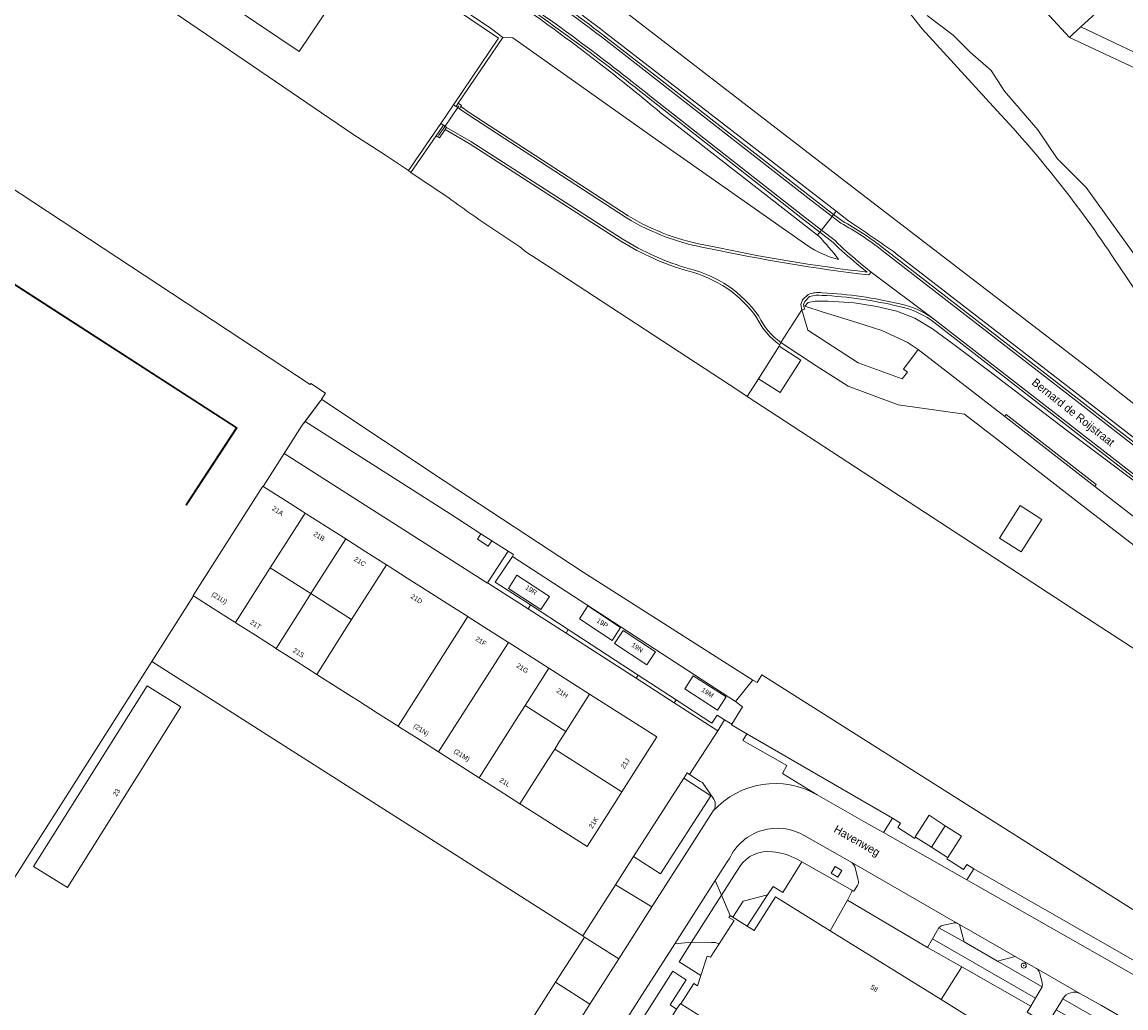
# Model space of a CAD drawing. Header units: metres. Extents: x 151448 to 154749, y 463108 to 465296.
# Tile 343 of 449: x 153542 to 153714, y 464487 to 464640. Entities that reach past the tile are written whole.
import ezdxf
from ezdxf.enums import TextEntityAlignment as Align

# ---------------------------------------------------------------- set-up
doc = ezdxf.new("R2010")
doc.units = ezdxf.units.M
doc.layers.get('0').update_dxf_attribs({"lineweight": 9})
for name, color, linetype, lineweight in [('B-PV-GK-KADEMUUR-G', 253, 'Continuous', 9), ('B-PV-GR-BEPLANTING_CULTUUR_BODEMBEDEKKER-GV', 253, 'Continuous', 9), ('B-PV-GR-BEPLANTING_CULTUUR_BOSPLANTSOEN-GV', 253, 'Continuous', 9), ('B-PV-GR-BOOM-S', 253, 'Continuous', 9), ('B-PV-GR-GROENVOORZIENING-GV', 253, 'Continuous', 9), ('B-PV-GW-TALUD_KRUIN-G', 253, 'Continuous', 9), ('B-PV-IE-TERREINAFSCHEIDING_KUNSTMATIG_HEKWERK-G', 253, 'Continuous', 9), ('B-PV-IE-TERREINAFSCHEIDING_KUNSTMATIG_MUUR-G', 253, 'Continuous', 9), ('B-PV-OG-BEBOUWING-GV', 1, 'Continuous', 9), ('B-PV-OG-BEBOUWING-T18', 2, 'Continuous', 9), ('B-PV-OG-TERREIN_BEGROEID-GV', 253, 'Continuous', 9), ('B-PV-OG-TERREIN_ERF-GV', 253, 'Continuous', 9), ('B-PV-OG-TERREIN_OEVER-GV', 253, 'Continuous', 9), ('B-PV-OG-TOPOGRAFIE-T18', 2, 'Continuous', 9), ('B-PV-OG-WATER-GV', 253, 'Continuous', 9), ('B-PV-VH-GESLOTENVERHARDING_ASFALT-GV', 253, 'Continuous', 9), ('B-PV-VH-GESLOTENVERHARDING_BETON-GV', 253, 'Continuous', 9), ('B-PV-VH-HALFVERHARDING_GRASBETONSTEEN-GV', 253, 'Continuous', 9), ('B-PV-VH-OPENVERHARDING_BETONSTRAATSTEEN-GV', 253, 'Continuous', 9), ('B-PV-VH-OPENVERHARDING_STRAATBAKSTEEN-GV', 253, 'Continuous', 9), ('B-PV-VH-OPENVERHARDING_TEGEL-GV', 253, 'Continuous', 9)]:
    doc.layers.add(name, color=color, linetype=linetype, lineweight=lineweight)
doc.styles.add('Drong', font='txt', dxfattribs={"height": 1.8})
doc.styles.add('NLCS-ISO', font='txt')

# ---------------------------------------------------------------- blocks, each defined once
blk = doc.blocks.new('SGR-BOOM_GBKN-SO')
at = {"linetype": 'ByBlock', "lineweight": 18}
h = blk.add_hatch(color=0, dxfattribs=at)
h.dxf.hatch_style = 1
edge = h.paths.add_edge_path()
edge.add_arc((0, 0), 0.25, 0, 360)
at = {"color": 0, "linetype": 'ByBlock', "lineweight": 18}
for radius in [2, 0.25]:
    blk.add_circle((0, 0), radius, dxfattribs=at)
at = {"color": 0, "linetype": 'ByBlock', "lineweight": 18, "style": 'NLCS-ISO'}
blk.add_attdef('SOORT', (2.5, 0), '', height=1.5, dxfattribs=at)

msp = doc.modelspace()

# ---------------------------------------------------------------- linework, layer by layer
at = {"layer": 'B-PV-GK-KADEMUUR-G', "flags": 128}
for points in [[(153519.96, 464672.794), (153593.238, 464622.83), (153598.294, 464619.579), (153601.866, 464617.189)], [(153601.866, 464617.189), (153602.26, 464616.903)], [(153602.26, 464616.903), (153608.235, 464612.86)], [(153615.632, 464607.672), (153619.193, 464605.299)], [(153619.193, 464605.299), (153620.144, 464604.551)], [(153620.144, 464604.551), (153624.262, 464601.896), (153653.123, 464582.982), (153654.592, 464582.024)], [(153654.592, 464582.024), (153708.614, 464546.773), (153748.902, 464520.615), (153770.647, 464506.432)], [(153907.898, 464359.44), (153859.249, 464404.614), (153807.605, 464445.344), (153794.863, 464455.059), (153790.237, 464458.129), (153765.509, 464472.533), (153755.037, 464478.546), (153755.1, 464478.736), (153718.744, 464499.511), (153656.903, 464538.643), (153656.146, 464537.465), (153655.493, 464537.844), (153655.485, 464537.85)]]:
    msp.add_lwpolyline(points, dxfattribs=at)
at = {"layer": 'B-PV-GK-KADEMUUR-G'}
msp.add_lwpolyline([(153608.235, 464612.86, 0.008351), (153615.632, 464607.672)], format="xyb", dxfattribs=at)
at = {"layer": 'B-PV-GR-BEPLANTING_CULTUUR_BODEMBEDEKKER-GV', "flags": 128}
for points in [[(153654.537, 464529.473), (153653.93, 464528.423), (153660.779, 464524.538), (153660.094, 464523.298), (153665.489, 464519.996), (153673.5, 464515.442), (153675.831, 464514.113), (153677.22, 464516.339)], [(153688.772, 464506.74), (153690.225, 464505.919), (153713.237, 464492.829), (153719.338, 464489.351), (153720.32, 464491.03), (153689.851, 464508.473)], [(153641.786, 464483.661), (153643.586, 464486.601), (153642.608, 464487.262), (153645.098, 464491.171), (153644.096, 464491.827), (153643.009, 464492.539), (153638.65, 464485.682)]]:
    msp.add_lwpolyline(points, close=True, dxfattribs=at)
for points in [[(153684.444, 464499.278), (153688.392, 464497.073), (153687.655, 464499.771), (153687.343, 464499.967)], [(153686.644, 464500.028), (153684.958, 464499.625)], [(153649.049, 464497.013), (153645.909, 464497.042), (153644.013, 464493.999), (153647.367, 464491.835), (153648.374, 464494.887), (153648.901, 464494.706), (153650.238, 464496.801)], [(153699.624, 464492.938), (153696.316, 464494.831), (153693.565, 464494.102), (153700.49, 464490.094)], [(153700.494, 464490.759), (153700.088, 464492.338)], [(153712.686, 464485.479), (153709.746, 464487.159), (153706.499, 464488.993)], [(153703.724, 464488.234), (153713.501, 464482.628)]]:
    msp.add_lwpolyline(points, dxfattribs=at)
at = {"layer": 'B-PV-GR-BEPLANTING_CULTUUR_BODEMBEDEKKER-GV'}
for points in [[(153684.958, 464499.625, 0.2008087), (153684.444, 464499.278)], [(153687.343, 464499.967, 0.2046426), (153686.644, 464500.028)], [(153650.238, 464496.801, 0.1024979), (153649.049, 464497.013)], [(153700.088, 464492.338, 0.1840863), (153699.624, 464492.938)], [(153700.49, 464490.094, 0.1413574), (153700.494, 464490.759)], [(153706.499, 464488.993, 0.4031459), (153703.724, 464488.234)]]:
    msp.add_lwpolyline(points, format="xyb", dxfattribs=at)
at = {"layer": 'B-PV-GR-BEPLANTING_CULTUUR_BOSPLANTSOEN-GV', "flags": 128}
for points in [[(153693.44, 464626.559), (153681.809, 464639.254), (153677.749, 464644.498), (153666.852, 464653.123), (153652.546, 464663.371)], [(153635.833, 464641.748), (153671.075, 464614.525), (153707.913, 464586.245), (153756.837, 464547.687), (153766.68, 464539.287), (153773.169, 464533.961), (153775.472, 464538.032), (153785.823, 464533.121), (153824.01, 464558.369), (153824.231, 464558.035), (153825.89, 464559.121), (153823.108, 464559.769), (153817.522, 464560.612), (153808.817, 464555.036)], [(153721.347, 464589.111), (153712.422, 464602.364)]]:
    msp.add_lwpolyline(points, dxfattribs=at)
at = {"layer": 'B-PV-GR-BEPLANTING_CULTUUR_BOSPLANTSOEN-GV'}
msp.add_lwpolyline([(153712.422, 464602.364, 0.0434441), (153693.44, 464626.559)], format="xyb", dxfattribs=at)
at = {"layer": 'B-PV-GR-GROENVOORZIENING-GV', "flags": 128}
for points in [[(153620.489, 464548.961), (153620.87, 464549.553), (153615.376, 464553.091), (153618.046, 464557.086), (153618.237, 464557.418), (153617.377, 464557.911), (153614.202, 464553.003)], [(153637.652, 464538.628), (153626.755, 464545.711), (153626.401, 464545.16), (153637.333, 464538.132)], [(153643.547, 464534.787), (153643.251, 464534.327), (153650.051, 464529.955), (153651.077, 464531.674), (153649.913, 464532.413), (153649.088, 464531.155)], [(153668.727, 464507.151), (153669.352, 464508.202), (153668.302, 464508.826), (153667.677, 464507.777)]]:
    msp.add_lwpolyline(points, close=True, dxfattribs=at)
at = {"layer": 'B-PV-GW-TALUD_KRUIN-G'}
for points in [[(153606.132, 464657.254, -0.0222376), (153632.545, 464638.615)], [(153641.113, 464626.192, 0.0215156), (153619.48, 464642.818)], [(153670.361, 464609.378, -0.0036752), (153677.811, 464604.236)], [(153668.786, 464603.354, 0.037627), (153665.728, 464606.967)]]:
    msp.add_lwpolyline(points, format="xyb", dxfattribs=at)
at = {"layer": 'B-PV-GW-TALUD_KRUIN-G', "flags": 128}
for points in [[(153632.545, 464638.615), (153668.44, 464610.864), (153670.361, 464609.378)], [(153665.728, 464606.967), (153665.536, 464607.117), (153641.113, 464626.192)], [(153677.811, 464604.236), (153705.621, 464582.7), (153749.556, 464548.566)], [(153745.847, 464544.482), (153744.302, 464545.633), (153739.602, 464549.329), (153733.036, 464554.499), (153722.361, 464562.92), (153715.486, 464568.35), (153704.502, 464576.629), (153692.643, 464585.714), (153686.784, 464590.104), (153683.464, 464592.543), (153680.68, 464594.205), (153677.891, 464595.298), (153674.799, 464596.034), (153671.261, 464596.583), (153667.139, 464596.857), (153665.153, 464596.839), (153664.085, 464596.634), (153663.562, 464596.082)]]:
    msp.add_lwpolyline(points, dxfattribs=at)
at = {"layer": 'B-PV-IE-TERREINAFSCHEIDING_KUNSTMATIG_HEKWERK-G', "flags": 128}
for points in [[(153473.36, 464657.187), (153474.659, 464657.615), (153586.561, 464583.883), (153586.666, 464584.041), (153588.958, 464582.532), (153588.339, 464581.591), (153588.384, 464581.561)], [(153616.56, 464637.897), (153614.804, 464639.235), (153595.796, 464652.066)], [(153609.625, 464627.653), (153616.56, 464637.897)], [(153607.567, 464624.085), (153609.543, 464626.984)], [(153609.543, 464626.984), (153609.721, 464627.244)], [(153606.572, 464622.624), (153607.567, 464624.085)], [(153602.26, 464616.903), (153606.176, 464622.607)], [(153665.351, 464586.778), (153670.337, 464583.597), (153678.081, 464580.723), (153688.415, 464579.24), (153693.419, 464575.407)], [(153656.351, 464584.766), (153654.592, 464582.024)], [(153579.277, 464567.999), (153585.33, 464577.519), (153588.206, 464581.326), (153588.384, 464581.561)], [(153588.384, 464581.561), (153607.583, 464568.754), (153629.073, 464554.665), (153655.485, 464537.85)], [(153585.775, 464578.108), (153608.367, 464563.746), (153613.163, 464560.64)], [(153706.212, 464565.465), (153724.096, 464551.622)], [(153613.163, 464560.64), (153614.842, 464559.553)], [(153614.842, 464559.553), (153617.377, 464557.911)], [(153617.377, 464557.911), (153618.237, 464557.418)], [(153618.046, 464557.086), (153615.376, 464553.091), (153620.87, 464549.553)], [(153652.782, 464534.51), (153618.046, 464557.086)], [(153568.439, 464550.952), (153547.775, 464518.453)], [(153620.87, 464549.553), (153626.755, 464545.711)], [(153626.755, 464545.711), (153637.652, 464538.628)], [(153637.652, 464538.628), (153643.547, 464534.787)], [(153655.485, 464537.85), (153655.379, 464537.719), (153652.782, 464534.51)], [(153643.547, 464534.787), (153649.088, 464531.155), (153649.913, 464532.413), (153651.077, 464531.674)], [(153652.782, 464534.51), (153653.862, 464533.686), (153652.192, 464530.968)], [(153651.077, 464531.674), (153652.192, 464530.968)], [(153677.22, 464516.339), (153654.537, 464529.473)], [(153547.388, 464517.845), (153543.09, 464511.086)], [(153547.775, 464518.453), (153547.388, 464517.845)], [(153680.812, 464513.398), (153680.686, 464513.199), (153678.052, 464514.889), (153678.474, 464515.593), (153677.22, 464516.339)], [(153543.09, 464511.086), (153536.041, 464500)], [(153689.851, 464508.473), (153688.778, 464509.137), (153688.289, 464508.384), (153685.652, 464510.044), (153685.776, 464510.238)], [(153720.32, 464491.03), (153689.851, 464508.473)], [(153628.207, 464496.132), (153624.786, 464490.794)], [(153624.786, 464490.794), (153619.67, 464482.811)]]:
    msp.add_lwpolyline(points, dxfattribs=at)
at = {"layer": 'B-PV-IE-TERREINAFSCHEIDING_KUNSTMATIG_MUUR-G', "flags": 128}
msp.add_lwpolyline([(153486.32, 464634.533), (153575.233, 464577.142), (153567.332, 464565.074), (153567.207, 464565.121), (153575.052, 464577.104), (153499.282, 464625.996), (153486.373, 464634.383), (153468.098, 464608.608), (153467.973, 464608.656), (153480.394, 464626.175)], dxfattribs=at)
at = {"layer": 'B-PV-OG-BEBOUWING-GV', "flags": 128}
for points in [[(153549.123, 464681.996), (153538.824, 464666.715), (153584.844, 464635.715), (153595.151, 464651.008)], [(153659.576, 464589.824), (153656.351, 464584.766), (153659.725, 464582.614), (153662.944, 464587.686)], [(153579.277, 464567.999), (153579.202, 464568.047), (153568.348, 464551.01), (153568.439, 464550.952), (153571.476, 464549.017), (153574.458, 464547.117), (153574.949, 464546.804), (153579.281, 464553.614), (153580.379, 464555.34), (153585.792, 464563.851), (153585.322, 464564.15), (153582.323, 464566.06)], [(153697.085, 464565.013), (153693.853, 464559.96), (153697.221, 464557.806), (153700.453, 464562.859)], [(153592.119, 464559.823), (153588.928, 464561.854), (153585.933, 464563.761), (153585.792, 464563.851), (153580.379, 464555.34), (153586.702, 464551.308)], [(153598.445, 464555.795), (153595.246, 464557.832), (153592.26, 464559.733), (153592.119, 464559.823), (153586.702, 464551.308), (153593.031, 464547.283)], [(153591.938, 464545.564), (153587.6, 464538.745), (153588.353, 464538.265), (153592.603, 464535.557), (153594.096, 464534.606), (153597.048, 464532.725), (153600.251, 464530.684), (153611.098, 464547.738), (153607.899, 464549.775), (153604.912, 464551.677), (153601.69, 464553.728), (153598.696, 464555.635), (153598.445, 464555.795), (153593.031, 464547.283)], [(153574.949, 464546.804), (153575.074, 464546.725), (153578.063, 464544.82), (153581.274, 464542.775), (153585.609, 464549.589), (153586.702, 464551.308), (153580.379, 464555.34), (153579.281, 464553.614)], [(153617.425, 464552.128), (153622.499, 464548.834), (153623.82, 464550.867), (153618.746, 464554.162)], [(153587.6, 464538.745), (153591.938, 464545.564), (153593.031, 464547.283), (153586.702, 464551.308), (153585.609, 464549.589), (153581.274, 464542.775), (153581.412, 464542.687), (153584.397, 464540.785)], [(153628.479, 464547.374), (153633.564, 464544.012), (153634.902, 464546.035), (153629.816, 464549.397)], [(153606.577, 464526.655), (153617.425, 464543.71), (153614.335, 464545.677), (153611.34, 464547.584), (153611.098, 464547.738), (153600.251, 464530.684), (153600.489, 464530.533), (153603.483, 464528.626)], [(153633.937, 464543.562), (153638.973, 464540.206), (153640.318, 464542.224), (153635.281, 464545.58)], [(153612.901, 464522.625), (153619.03, 464532.26), (153620.064, 464533.885), (153623.75, 464539.682), (153620.551, 464541.719), (153617.557, 464543.626), (153617.425, 464543.71), (153606.577, 464526.655), (153606.713, 464526.568), (153609.698, 464524.666)], [(153630.077, 464535.654), (153623.75, 464539.682), (153620.064, 464533.885), (153626.392, 464529.861)], [(153644.889, 464536.476), (153649.989, 464533.186), (153651.303, 464535.224), (153646.204, 464538.514)], [(153548.798, 464505.544), (153566.451, 464533.666), (153561.194, 464536.966), (153543.541, 464508.844)], [(153635.109, 464520.466), (153640.538, 464528.993), (153630.077, 464535.654), (153626.392, 464529.861), (153625.358, 464528.236), (153624.648, 464527.119)], [(153619.227, 464518.595), (153623.579, 464525.438), (153624.648, 464527.119), (153625.358, 464528.236), (153626.392, 464529.861), (153620.064, 464533.885), (153619.03, 464532.26), (153612.901, 464522.625), (153613.03, 464522.543), (153616.015, 464520.641)], [(153623.579, 464525.438), (153619.227, 464518.595), (153619.473, 464518.438), (153622.417, 464516.563), (153629.678, 464511.937), (153634.039, 464518.786), (153635.109, 464520.466), (153624.648, 464527.119)], [(153680.812, 464513.398), (153683.296, 464511.817), (153685.438, 464515.183), (153682.909, 464516.793), (153680.766, 464513.427)], [(153683.296, 464511.817), (153685.776, 464510.238), (153685.825, 464510.207), (153687.968, 464513.573), (153685.438, 464515.183)], [(153667.524, 464498.828), (153659.005, 464504.114), (153655.666, 464498.866), (153654.616, 464499.523), (153652.388, 464500.918), (153651.942, 464501.197), (153651.765, 464500.902), (153652.555, 464500.431), (153650.238, 464496.801), (153648.901, 464494.706), (153648.374, 464494.887), (153647.367, 464491.835), (153646.841, 464490.242), (153646.291, 464490.589), (153644.282, 464487.459), (153647.226, 464485.569), (153644.772, 464481.737), (153644.377, 464481.12), (153670.115, 464464.741), (153680.409, 464458.19), (153695.033, 464481.759), (153684.815, 464488.099)]]:
    msp.add_lwpolyline(points, close=True, dxfattribs=at)
at = {"layer": 'B-PV-OG-TERREIN_BEGROEID-GV', "flags": 128}
for points in [[(153523.87, 464700.369), (153533.615, 464693.914), (153535.411, 464692.807), (153549.538, 464683.324), (153549.818, 464683.738), (153596.076, 464652.48), (153595.796, 464652.066), (153614.804, 464639.235), (153616.56, 464637.897), (153618.112, 464637.836), (153640.718, 464621.789), (153664.04, 464605.468)], [(153779.675, 464530.777), (153773.169, 464533.961), (153766.68, 464539.287), (153756.837, 464547.687), (153707.913, 464586.245), (153671.075, 464614.525), (153635.833, 464641.748)], [(153632.156, 464638.299), (153641.373, 464631.136), (153664.77, 464612.896), (153668.055, 464610.366), (153668.44, 464610.864), (153632.545, 464638.615)], [(153632.545, 464638.615), (153668.44, 464610.864), (153670.361, 464609.378)], [(153664.04, 464605.468), (153640.718, 464621.789), (153618.112, 464637.836), (153616.56, 464637.897), (153609.625, 464627.653)], [(153641.113, 464626.192), (153665.536, 464607.117), (153665.91, 464607.597), (153662.962, 464609.892), (153639.218, 464628.505)], [(153609.625, 464627.653), (153610.14, 464627.314), (153610.027, 464627.142), (153611.336, 464626.222), (153636.049, 464610.143)], [(153665.728, 464606.967), (153665.536, 464607.117), (153641.113, 464626.192)], [(153634.915, 464606.203), (153611.352, 464621.379), (153607.601, 464623.588), (153606.692, 464622.254), (153606.176, 464622.607), (153602.26, 464616.903), (153608.235, 464612.86)], [(153670.361, 464609.378), (153668.44, 464610.864), (153668.055, 464610.366), (153669.37, 464609.353)], [(153615.632, 464607.672), (153619.193, 464605.299), (153620.144, 464604.551), (153624.262, 464601.896), (153653.123, 464582.982), (153654.592, 464582.024), (153656.351, 464584.766), (153659.576, 464589.824), (153659.666, 464590.038)], [(153668.003, 464605.969), (153665.91, 464607.597), (153665.536, 464607.117), (153665.728, 464606.967)], [(153675.846, 464605.066), (153705.267, 464582.263), (153749.305, 464548.034), (153766.818, 464534.648)], [(153749.556, 464548.566), (153705.621, 464582.7), (153677.811, 464604.236)], [(153677.811, 464604.236), (153705.621, 464582.7), (153749.556, 464548.566)], [(153673.291, 464601.36), (153671.658, 464602.681)], [(153664.318, 464597.557), (153663.564, 464596.818), (153663.347, 464596.307), (153663.517, 464595.607), (153663.128, 464595.513), (153664.06, 464592.312), (153671.874, 464587.254), (153678.732, 464584.747), (153679.549, 464585.793), (153678.912, 464586.277), (153681.227, 464589.324)], [(153681.227, 464589.324), (153679.52, 464590.485), (153675.537, 464592.27), (153671.681, 464593.513), (153666.401, 464595.13), (153663.562, 464596.082), (153664.085, 464596.634), (153665.153, 464596.839), (153667.139, 464596.857), (153671.261, 464596.583), (153674.799, 464596.034), (153677.891, 464595.298), (153680.68, 464594.205), (153683.464, 464592.543), (153686.784, 464590.104), (153692.643, 464585.714), (153704.502, 464576.629), (153715.486, 464568.35)], [(153715.486, 464568.35), (153704.502, 464576.629), (153692.643, 464585.714), (153686.784, 464590.104), (153683.464, 464592.543), (153680.68, 464594.205), (153677.891, 464595.298), (153674.799, 464596.034), (153671.261, 464596.583), (153667.139, 464596.857), (153665.153, 464596.839), (153664.085, 464596.634), (153663.562, 464596.082), (153666.401, 464595.13), (153671.681, 464593.513), (153675.537, 464592.27), (153679.52, 464590.485), (153681.227, 464589.324), (153694.68, 464578.887), (153694.925, 464579.203), (153708.932, 464568.317), (153708.688, 464568.001), (153724.399, 464555.838)], [(153746.22, 464544.959), (153683.169, 464593.933)], [(153647.287, 464522.077), (153645.634, 464523.15), (153645.251, 464523.399), (153644.714, 464522.557), (153648.934, 464519.83), (153641.11, 464507.703), (153636.882, 464510.392), (153634.104, 464505.975), (153634.345, 464505.83), (153639.781, 464502.549), (153645.683, 464511.788), (153649.323, 464517.482)], [(153649.417, 464519.322), (153647.868, 464521.602)], [(153650.601, 464504.362), (153651.942, 464501.197), (153652.388, 464500.918), (153653.959, 464503.416), (153657.779, 464504.405), (153658.616, 464505.697), (153660.169, 464504.775), (153663.112, 464509.559), (153662.357, 464509.947)], [(153653.429, 464508.812), (153650.601, 464504.362)]]:
    msp.add_lwpolyline(points, dxfattribs=at)
at = {"layer": 'B-PV-OG-TERREIN_BEGROEID-GV'}
for points in [[(153606.132, 464657.254, -0.0222376), (153632.545, 464638.615)], [(153632.545, 464638.615, 0.0222376), (153606.132, 464657.254)], [(153639.218, 464628.505, 0.0202769), (153616.515, 464645.299)], [(153620.697, 464646.659, -0.0135801), (153632.156, 464638.299)], [(153641.113, 464626.192, 0.0215156), (153619.48, 464642.818)], [(153619.48, 464642.818, -0.0215156), (153641.113, 464626.192)], [(153608.235, 464612.86, 0.008351), (153615.632, 464607.672)], [(153636.049, 464610.143, 0.0946575), (153648.692, 464605.456)], [(153669.37, 464609.353, -0.0402474), (153675.846, 464605.066)], [(153677.811, 464604.236, 0.0036752), (153670.361, 464609.378)], [(153670.361, 464609.378, -0.0036752), (153677.811, 464604.236)], [(153645.496, 464601.501, -0.0686268), (153634.915, 464606.203)], [(153648.692, 464605.456, 0.0231723), (153673.291, 464601.36)], [(153668.786, 464603.354, -0.0906391), (153664.04, 464605.468)], [(153664.04, 464605.468, 0.0906391), (153668.786, 464603.354)], [(153665.728, 464606.967, -0.037627), (153668.786, 464603.354)], [(153668.786, 464603.354, 0.037627), (153665.728, 464606.967)], [(153671.658, 464602.681, -0.0234798), (153668.003, 464605.969)], [(153656.061, 464594.314, 0.1799257), (153645.496, 464601.501)], [(153666.252, 464597.749, 0.1178581), (153664.318, 464597.557)], [(153678.257, 464596.018, 0.0477346), (153666.252, 464597.749)], [(153683.169, 464593.933, 0.1024383), (153678.257, 464596.018)], [(153659.666, 464590.038, -0.1270119), (153656.061, 464594.314)], [(153647.868, 464521.602, 0.1704481), (153647.287, 464522.077)], [(153649.323, 464517.482, 0.2913215), (153649.417, 464519.322)], [(153658.559, 464511.118, 0.2907892), (153653.429, 464508.812)], [(153662.357, 464509.947, 0.1035371), (153658.559, 464511.118)]]:
    msp.add_lwpolyline(points, format="xyb", dxfattribs=at)
at = {"layer": 'B-PV-OG-TERREIN_BEGROEID-GV', "flags": 128}
msp.add_lwpolyline([(153630.119, 464487.388), (153634.61, 464494.455), (153629.3, 464497.838), (153628.207, 464496.132), (153624.786, 464490.794)], close=True, dxfattribs=at)
at = {"layer": 'B-PV-OG-TERREIN_ERF-GV', "flags": 128}
for points in [[(153533.615, 464693.914), (153519.561, 464673.061), (153519.96, 464672.794), (153533.747, 464693.249), (153615.91, 464637.777), (153608.891, 464627.439), (153609.283, 464627.159), (153609.625, 464627.653), (153616.56, 464637.897), (153614.804, 464639.235), (153595.796, 464652.066), (153549.538, 464683.324), (153535.411, 464692.807)], [(153519.96, 464672.794), (153593.238, 464622.83), (153598.294, 464619.579), (153601.866, 464617.189), (153606.898, 464624.52), (153608.891, 464627.439), (153615.91, 464637.777), (153533.747, 464693.249)], [(153549.123, 464681.996), (153595.151, 464651.008), (153584.844, 464635.715), (153538.824, 464666.715)], [(153607.319, 464624.254), (153606.898, 464624.52), (153601.866, 464617.189), (153602.26, 464616.903), (153606.176, 464622.607)], [(153724.096, 464551.622), (153706.212, 464565.465), (153693.419, 464575.407), (153688.415, 464579.24), (153678.081, 464580.723), (153670.337, 464583.597), (153665.351, 464586.778), (153659.849, 464590.398), (153659.666, 464590.038), (153659.576, 464589.824), (153662.944, 464587.686), (153659.725, 464582.614), (153656.351, 464584.766), (153654.592, 464582.024), (153708.614, 464546.773), (153748.902, 464520.615), (153770.647, 464506.432), (153777.801, 464516.792), (153749.849, 464535.862), (153746.582, 464534.162), (153732.491, 464545.106)], [(153614.842, 464559.553), (153614.287, 464558.697), (153612.609, 464559.784), (153613.163, 464560.64), (153608.367, 464563.746), (153585.775, 464578.108), (153585.33, 464577.519), (153582.525, 464573.107), (153614.178, 464552.962), (153614.202, 464553.003), (153617.377, 464557.911)], [(153581.274, 464542.775), (153578.063, 464544.82), (153575.074, 464546.725), (153574.949, 464546.804), (153574.458, 464547.117), (153571.476, 464549.017), (153568.439, 464550.952), (153561.957, 464540.758), (153629.028, 464498.012), (153634.104, 464505.975), (153636.882, 464510.392), (153644.714, 464522.557), (153645.251, 464523.399), (153645.634, 464523.15), (153650.051, 464529.955), (153643.251, 464534.327), (153637.333, 464538.132), (153626.401, 464545.16), (153620.489, 464548.961), (153614.202, 464553.003), (153614.178, 464552.962), (153582.525, 464573.107), (153579.277, 464567.999), (153582.323, 464566.06), (153585.322, 464564.15), (153585.792, 464563.851), (153585.933, 464563.761), (153588.928, 464561.854), (153592.119, 464559.823), (153592.26, 464559.733), (153595.246, 464557.832), (153598.445, 464555.795), (153598.696, 464555.635), (153601.69, 464553.728), (153604.912, 464551.677), (153607.899, 464549.775), (153611.098, 464547.738), (153611.34, 464547.584), (153614.335, 464545.677), (153617.425, 464543.71), (153617.557, 464543.626), (153620.551, 464541.719), (153623.75, 464539.682), (153630.077, 464535.654), (153640.538, 464528.993), (153635.109, 464520.466), (153634.039, 464518.786), (153629.678, 464511.937), (153622.417, 464516.563), (153619.473, 464518.438), (153619.227, 464518.595), (153616.015, 464520.641), (153613.03, 464522.543), (153612.901, 464522.625), (153609.698, 464524.666), (153606.713, 464526.568), (153606.577, 464526.655), (153603.483, 464528.626), (153600.489, 464530.533), (153600.251, 464530.684), (153597.048, 464532.725), (153594.096, 464534.606), (153592.603, 464535.557), (153588.353, 464538.265), (153587.6, 464538.745), (153584.397, 464540.785), (153581.412, 464542.687)], [(153697.085, 464565.013), (153700.453, 464562.859), (153697.221, 464557.806), (153693.853, 464559.96)], [(153613.163, 464560.64), (153612.609, 464559.784), (153614.287, 464558.697), (153614.842, 464559.553)], [(153626.755, 464545.711), (153637.652, 464538.628), (153643.547, 464534.787), (153649.088, 464531.155), (153649.913, 464532.413), (153651.077, 464531.674), (153652.192, 464530.968), (153653.862, 464533.686), (153652.782, 464534.51), (153618.046, 464557.086), (153615.376, 464553.091), (153620.87, 464549.553)], [(153617.425, 464552.128), (153618.746, 464554.162), (153623.82, 464550.867), (153622.499, 464548.834)], [(153628.479, 464547.374), (153629.816, 464549.397), (153634.902, 464546.035), (153633.564, 464544.012)], [(153633.937, 464543.562), (153635.281, 464545.58), (153640.318, 464542.224), (153638.973, 464540.206)], [(153644.889, 464536.476), (153646.204, 464538.514), (153651.303, 464535.224), (153649.989, 464533.186)], [(153548.798, 464505.544), (153543.541, 464508.844), (153561.194, 464536.966), (153566.451, 464533.666)], [(153670.988, 464505.109), (153663.112, 464509.559), (153660.169, 464504.775), (153658.616, 464505.697), (153657.779, 464504.405), (153654.616, 464499.523), (153655.666, 464498.866), (153659.005, 464504.114), (153667.524, 464498.828), (153668.182, 464500), (153669.788, 464502.856), (153670.189, 464503.609), (153670.89, 464504.924)], [(153654.616, 464499.523), (153657.779, 464504.405), (153653.959, 464503.416), (153652.388, 464500.918)], [(153670.189, 464503.609), (153669.788, 464502.856), (153668.182, 464500), (153667.524, 464498.828), (153684.815, 464488.099), (153688, 464493.2), (153682.682, 464496.234)], [(153684.815, 464488.099), (153695.033, 464481.759), (153680.409, 464458.19), (153670.115, 464464.741), (153653.83, 464439.657), (153668.112, 464431.847), (153702.13, 464484.676), (153701.686, 464484.931), (153701.272, 464484.237), (153698.19, 464486.152), (153698.731, 464487.076), (153688, 464493.2)], [(153643.586, 464486.601), (153641.786, 464483.661), (153644.772, 464481.737), (153647.226, 464485.569), (153644.282, 464487.459), (153644.198, 464487.502)]]:
    msp.add_lwpolyline(points, close=True, dxfattribs=at)
for points in [[(153836.856, 464590.249), (153836.503, 464590.652), (153833.385, 464587.697), (153831.251, 464590.042), (153809.172, 464569.824), (153777.825, 464604.045), (153787.157, 464612.637), (153777.849, 464622.766), (153768.503, 464614.218), (153757.545, 464626.131), (153766.87, 464634.753), (153757.584, 464644.866), (153748.209, 464636.312), (153737.266, 464648.256), (153742.832, 464653.368), (153742.785, 464653.419), (153733.103, 464663.947), (153712.385, 464644.972), (153706.524, 464639.565), (153720.043, 464633.137), (153736.344, 464621.574), (153758.807, 464605.725)], [(153536.041, 464500), (153543.09, 464511.086), (153547.388, 464517.845), (153547.775, 464518.453), (153561.957, 464540.758), (153568.439, 464550.952), (153568.348, 464551.01), (153579.202, 464568.047), (153579.277, 464567.999), (153582.525, 464573.107), (153585.33, 464577.519), (153585.775, 464578.108), (153588.206, 464581.326), (153588.384, 464581.561), (153588.339, 464581.591), (153588.958, 464582.532), (153586.666, 464584.041), (153586.561, 464583.883), (153474.659, 464657.615)], [(153696.652, 464646.727), (153704.746, 464637.924), (153705.295, 464638.431), (153706.524, 464639.565), (153712.385, 464644.972)], [(153546.614, 464428.842), (153547.666, 464428.183), (153550.452, 464426.413), (153583.962, 464479.074), (153607.704, 464464.14), (153612.802, 464472.094), (153613.553, 464473.266), (153619.67, 464482.811), (153624.786, 464490.794), (153628.207, 464496.132), (153629.3, 464497.838), (153629.028, 464498.012), (153561.957, 464540.758), (153547.775, 464518.453), (153547.388, 464517.845), (153543.09, 464511.086), (153536.041, 464500), (153507.394, 464454.977), (153504.518, 464456.791), (153504.081, 464455.928), (153536.394, 464435.325)], [(153718.744, 464499.511), (153656.903, 464538.643), (153656.146, 464537.465), (153655.493, 464537.844), (153655.485, 464537.85), (153655.379, 464537.719), (153652.782, 464534.51), (153653.862, 464533.686), (153652.192, 464530.968), (153652.134, 464530.874), (153654.537, 464529.473), (153677.22, 464516.339), (153678.474, 464515.593), (153678.052, 464514.889), (153680.686, 464513.199), (153680.812, 464513.398), (153680.766, 464513.427), (153682.909, 464516.793), (153685.438, 464515.183), (153687.968, 464513.573), (153685.825, 464510.207), (153685.776, 464510.238), (153685.652, 464510.044), (153688.289, 464508.384), (153688.778, 464509.137), (153689.851, 464508.473), (153720.32, 464491.03)]]:
    msp.add_lwpolyline(points, dxfattribs=at)
at = {"layer": 'B-PV-OG-TERREIN_OEVER-GV', "flags": 128}
for points in [[(153652.546, 464663.371), (153666.852, 464653.123), (153677.749, 464644.498), (153681.809, 464639.254), (153693.44, 464626.559)], [(153762.994, 464584.185), (153758.495, 464580.977), (153756.275, 464579.836), (153753.581, 464579.242), (153751.407, 464578.462), (153746.406, 464578.014), (153744.984, 464577.884), (153743.498, 464577.966), (153740.206, 464579.076), (153738.913, 464579.534), (153735.593, 464581.629), (153728.018, 464587.004), (153724.804, 464589.922), (153721.199, 464594.994), (153717.039, 464601.045), (153713.22, 464606.378), (153707.362, 464614.558), (153702.846, 464619.068), (153699.836, 464623.534), (153694.657, 464629.568), (153692.571, 464632.762), (153689.32, 464635.605), (153686.678, 464638.287), (153682.594, 464641.343)], [(153758.807, 464605.725), (153736.344, 464621.574), (153720.043, 464633.137), (153706.524, 464639.565), (153705.295, 464638.431), (153704.746, 464637.924), (153719.63, 464630.948), (153720.423, 464630.516), (153727.527, 464624.694), (153739.157, 464616.367), (153752.742, 464606.147), (153767.25, 464596.205)], [(153712.422, 464602.364), (153721.347, 464589.111)]]:
    msp.add_lwpolyline(points, dxfattribs=at)
at = {"layer": 'B-PV-OG-TERREIN_OEVER-GV'}
msp.add_lwpolyline([(153693.44, 464626.559, -0.0434441), (153712.422, 464602.364)], format="xyb", dxfattribs=at)
at = {"layer": 'B-PV-OG-TERREIN_OEVER-GV', "flags": 128}
msp.add_lwpolyline([(153614.842, 464559.553), (153617.377, 464557.911), (153618.237, 464557.418), (153618.046, 464557.086), (153652.782, 464534.51), (153655.379, 464537.719), (153655.485, 464537.85), (153629.073, 464554.665), (153607.583, 464568.754), (153588.384, 464581.561), (153588.206, 464581.326), (153585.775, 464578.108), (153608.367, 464563.746), (153613.163, 464560.64)], close=True, dxfattribs=at)
at = {"layer": 'B-PV-OG-WATER-GV', "flags": 128}
for points in [[(153608.235, 464612.86), (153602.26, 464616.903), (153601.866, 464617.189), (153598.294, 464619.579), (153593.238, 464622.83), (153519.96, 464672.794)], [(153794.039, 464567.283), (153790.726, 464569.759), (153770.456, 464593.798), (153767.25, 464596.205), (153752.742, 464606.147), (153739.157, 464616.367), (153727.527, 464624.694), (153720.423, 464630.516), (153719.63, 464630.948), (153704.746, 464637.924), (153696.652, 464646.727), (153696.853, 464646.912), (153673.646, 464662.031), (153665.751, 464669.454)], [(153474.659, 464657.615), (153586.561, 464583.883), (153586.666, 464584.041), (153588.958, 464582.532), (153588.339, 464581.591), (153588.384, 464581.561), (153607.583, 464568.754), (153629.073, 464554.665), (153655.485, 464537.85), (153655.493, 464537.844), (153656.146, 464537.465), (153656.903, 464538.643), (153718.744, 464499.511), (153755.1, 464478.736), (153755.037, 464478.546), (153765.509, 464472.533), (153790.237, 464458.129), (153794.863, 464455.059), (153807.605, 464445.344), (153859.249, 464404.614), (153907.898, 464359.44)], [(153682.594, 464641.343), (153686.678, 464638.287), (153689.32, 464635.605), (153692.571, 464632.762), (153694.657, 464629.568), (153699.836, 464623.534), (153702.846, 464619.068), (153707.362, 464614.558), (153713.22, 464606.378), (153717.039, 464601.045)], [(153930.365, 464374.964), (153893.147, 464410.206), (153865.944, 464436.13), (153856.365, 464445.259), (153862.432, 464452.405), (153842.589, 464470.817), (153798.613, 464498.65), (153776.931, 464512.373), (153772.269, 464506.312), (153771.259, 464506.033), (153770.647, 464506.432), (153748.902, 464520.615), (153708.614, 464546.773), (153654.592, 464582.024), (153653.123, 464582.982), (153624.262, 464601.896), (153620.144, 464604.551), (153619.193, 464605.299), (153615.632, 464607.672)]]:
    msp.add_lwpolyline(points, dxfattribs=at)
at = {"layer": 'B-PV-OG-WATER-GV'}
msp.add_lwpolyline([(153615.632, 464607.672, -0.008351), (153608.235, 464612.86)], format="xyb", dxfattribs=at)
at = {"layer": 'B-PV-VH-GESLOTENVERHARDING_ASFALT-GV'}
for points in [[(153616.739, 464645.63, -0.0203327), (153639.467, 464628.818)], [(153631.911, 464637.983, 0.0135894), (153620.473, 464646.328)], [(153648.617, 464605.063, -0.0946071), (153635.836, 464609.804)], [(153675.6, 464604.75, 0.040572), (153669.176, 464609.003)], [(153635.129, 464606.541, 0.0685659), (153645.6, 464601.887)], [(153668.267, 464606.27, 0.0233997), (153671.91, 464602.991)], [(153673.52, 464600.93, -0.0234124), (153648.617, 464605.063)], [(153645.6, 464601.887, -0.1804027), (153656.407, 464594.517)], [(153664.101, 464597.904, -0.1220466), (153666.289, 464598.147)], [(153666.289, 464598.147, -0.047618), (153678.344, 464596.409)], [(153678.344, 464596.409, -0.102778), (153683.406, 464594.255)], [(153656.407, 464594.517, 0.1260612), (153659.849, 464590.398)], [(153665.489, 464519.996, 0.3518444), (153649.323, 464517.482)], [(153651.833, 464510.068, -0.4455777), (153663.55, 464513.595)]]:
    msp.add_lwpolyline(points, format="xyb", dxfattribs=at)
at = {"layer": 'B-PV-VH-GESLOTENVERHARDING_ASFALT-GV', "flags": 128}
for points in [[(153639.467, 464628.818), (153663.208, 464610.208), (153666.156, 464607.913), (153667.812, 464610.052), (153664.526, 464612.579), (153641.128, 464630.82), (153631.911, 464637.983)], [(153609.543, 464626.984), (153609.283, 464627.159), (153608.891, 464627.439), (153606.898, 464624.52), (153607.319, 464624.254), (153607.567, 464624.085), (153607.822, 464623.911), (153611.569, 464621.715), (153635.129, 464606.541)], [(153635.836, 464609.804), (153611.118, 464625.899), (153609.798, 464626.811), (153609.543, 464626.984)], [(153669.176, 464609.003), (153667.812, 464610.052), (153666.156, 464607.913), (153668.267, 464606.27)], [(153766.577, 464534.328), (153749.061, 464547.718), (153705.021, 464581.947), (153675.6, 464604.75)], [(153671.91, 464602.991), (153673.898, 464601.383), (153683.406, 464594.255), (153761.196, 464533.833)], [(153683.406, 464594.255), (153673.898, 464601.383), (153673.52, 464600.93)], [(153659.849, 464590.398), (153663.128, 464595.513), (153662.927, 464596.341), (153663.227, 464597.048), (153664.101, 464597.904)], [(153663.55, 464513.595), (153670.547, 464509.675), (153687.343, 464499.967), (153687.655, 464499.771), (153696.316, 464494.831), (153699.624, 464492.938), (153706.499, 464488.993), (153709.746, 464487.159), (153712.686, 464485.479), (153715.968, 464483.598), (153719.338, 464489.351), (153713.237, 464492.829), (153690.225, 464505.919), (153688.772, 464506.74), (153675.831, 464514.113), (153673.5, 464515.442), (153665.489, 464519.996)], [(153649.323, 464517.482), (153645.683, 464511.788), (153639.781, 464502.549), (153634.61, 464494.455), (153630.119, 464487.388), (153624.997, 464479.358), (153623.935, 464477.712), (153618.714, 464469.492), (153616.431, 464465.722), (153608.25, 464452.921), (153608.203, 464452.847), (153607.539, 464451.853), (153596.488, 464434.599), (153594.663, 464431.693), (153594.593, 464431.582)], [(153560.066, 464366.314), (153570.177, 464382.126), (153576.322, 464391.777), (153577.281, 464393.283), (153587.187, 464408.804), (153588.586, 464410.995), (153601.94, 464431.901), (153606.271, 464438.682), (153614.22, 464451.155), (153626.457, 464470.354), (153626.466, 464470.369), (153626.835, 464470.947), (153631.824, 464478.78), (153637.852, 464488.244), (153643.323, 464496.794), (153649.63, 464506.653), (153651.491, 464509.561), (153651.833, 464510.068)]]:
    msp.add_lwpolyline(points, dxfattribs=at)
at = {"layer": 'B-PV-VH-GESLOTENVERHARDING_BETON-GV', "flags": 128}
for points in [[(153609.283, 464627.159), (153609.543, 464626.984), (153609.798, 464626.811), (153610.027, 464627.142), (153610.14, 464627.314), (153609.625, 464627.653)], [(153607.567, 464624.085), (153607.319, 464624.254), (153606.176, 464622.607), (153606.692, 464622.254), (153607.601, 464623.588), (153607.61, 464623.6), (153607.822, 464623.911)], [(153620.87, 464549.553), (153620.489, 464548.961), (153626.401, 464545.16), (153626.755, 464545.711)], [(153643.547, 464534.787), (153637.652, 464538.628), (153637.333, 464538.132), (153643.251, 464534.327)]]:
    msp.add_lwpolyline(points, close=True, dxfattribs=at)
at = {"layer": 'B-PV-VH-HALFVERHARDING_GRASBETONSTEEN-GV'}
for points in [[(153616.515, 464645.299, -0.0202769), (153639.218, 464628.505)], [(153639.467, 464628.818, 0.0203327), (153616.739, 464645.63)], [(153620.473, 464646.328, -0.0135894), (153631.911, 464637.983)], [(153632.156, 464638.299, 0.0135801), (153620.697, 464646.659)], [(153635.836, 464609.804, 0.0946071), (153648.617, 464605.063)], [(153648.692, 464605.456, -0.0946575), (153636.049, 464610.143)], [(153669.176, 464609.003, -0.040572), (153675.6, 464604.75)], [(153675.846, 464605.066, 0.0402474), (153669.37, 464609.353)], [(153634.915, 464606.203, 0.0686268), (153645.496, 464601.501)], [(153645.6, 464601.887, -0.0685659), (153635.129, 464606.541)], [(153673.291, 464601.36, -0.0231723), (153648.692, 464605.456)], [(153668.003, 464605.969, 0.0234798), (153671.658, 464602.681)], [(153671.91, 464602.991, -0.0233997), (153668.267, 464606.27)], [(153648.617, 464605.063, 0.0234124), (153673.52, 464600.93)], [(153645.496, 464601.501, -0.1799257), (153656.061, 464594.314)], [(153656.407, 464594.517, 0.1804027), (153645.6, 464601.887)], [(153666.289, 464598.147, 0.1220466), (153664.101, 464597.904)], [(153664.318, 464597.557, -0.1178581), (153666.252, 464597.749)], [(153666.252, 464597.749, -0.0477346), (153678.257, 464596.018)], [(153678.344, 464596.409, 0.047618), (153666.289, 464598.147)], [(153678.257, 464596.018, -0.1024383), (153683.169, 464593.933)], [(153683.406, 464594.255, 0.102778), (153678.344, 464596.409)], [(153656.061, 464594.314, 0.1270119), (153659.666, 464590.038)], [(153659.849, 464590.398, -0.1260612), (153656.407, 464594.517)]]:
    msp.add_lwpolyline(points, format="xyb", dxfattribs=at)
at = {"layer": 'B-PV-VH-HALFVERHARDING_GRASBETONSTEEN-GV', "flags": 128}
for points in [[(153631.911, 464637.983), (153641.128, 464630.82), (153664.526, 464612.579), (153667.812, 464610.052), (153668.055, 464610.366), (153664.77, 464612.896), (153641.373, 464631.136), (153632.156, 464638.299)], [(153639.218, 464628.505), (153662.962, 464609.892), (153665.91, 464607.597)], [(153665.91, 464607.597), (153666.156, 464607.913), (153663.208, 464610.208), (153639.467, 464628.818)], [(153610.027, 464627.142), (153609.798, 464626.811), (153611.118, 464625.899), (153635.836, 464609.804)], [(153636.049, 464610.143), (153611.336, 464626.222), (153610.027, 464627.142)], [(153607.822, 464623.911), (153607.61, 464623.6), (153607.601, 464623.588), (153611.352, 464621.379), (153634.915, 464606.203)], [(153635.129, 464606.541), (153611.569, 464621.715), (153607.822, 464623.911)], [(153669.37, 464609.353), (153668.055, 464610.366), (153667.812, 464610.052), (153669.176, 464609.003)], [(153668.267, 464606.27), (153666.156, 464607.913), (153665.91, 464607.597), (153668.003, 464605.969)], [(153675.6, 464604.75), (153705.021, 464581.947), (153749.061, 464547.718), (153766.577, 464534.328)], [(153766.818, 464534.648), (153749.305, 464548.034), (153705.267, 464582.263), (153675.846, 464605.066)], [(153671.658, 464602.681), (153673.291, 464601.36)], [(153673.52, 464600.93), (153673.898, 464601.383), (153671.91, 464602.991)], [(153664.101, 464597.904), (153663.227, 464597.048), (153662.927, 464596.341), (153663.128, 464595.513), (153663.517, 464595.607), (153663.347, 464596.307), (153663.564, 464596.818), (153664.318, 464597.557)], [(153724.399, 464555.838), (153708.688, 464568.001), (153694.68, 464578.887), (153681.227, 464589.324), (153678.912, 464586.277), (153679.549, 464585.793), (153678.732, 464584.747), (153671.874, 464587.254), (153664.06, 464592.312), (153663.128, 464595.513), (153659.849, 464590.398), (153665.351, 464586.778), (153670.337, 464583.597), (153678.081, 464580.723), (153688.415, 464579.24), (153693.419, 464575.407), (153706.212, 464565.465), (153724.096, 464551.622)], [(153683.169, 464593.933), (153746.22, 464544.959), (153747.326, 464544.1), (153760.952, 464533.516)], [(153761.196, 464533.833), (153683.406, 464594.255)], [(153659.666, 464590.038), (153659.849, 464590.398)]]:
    msp.add_lwpolyline(points, dxfattribs=at)
msp.add_lwpolyline([(153694.68, 464578.887), (153708.688, 464568.001), (153708.932, 464568.317), (153694.925, 464579.203)], close=True, dxfattribs=at)
at = {"layer": 'B-PV-VH-OPENVERHARDING_BETONSTRAATSTEEN-GV', "flags": 128}
for points in [[(153665.489, 464519.996), (153660.094, 464523.298), (153660.779, 464524.538), (153653.93, 464528.423), (153654.537, 464529.473), (153652.134, 464530.874), (153652.192, 464530.968), (153651.077, 464531.674), (153650.051, 464529.955), (153645.634, 464523.15), (153647.287, 464522.077)], [(153647.868, 464521.602), (153649.417, 464519.322)], [(153687.343, 464499.967), (153670.547, 464509.675)], [(153671.479, 464508.442), (153671.87, 464506.696)], [(153671.785, 464505.865), (153671.191, 464504.994), (153670.988, 464505.109), (153670.89, 464504.924), (153670.189, 464503.609), (153682.682, 464496.234), (153683.429, 464497.538), (153684.444, 464499.278)], [(153650.238, 464496.801), (153652.555, 464500.431), (153651.765, 464500.902), (153651.942, 464501.197), (153650.601, 464504.362), (153645.909, 464497.042)], [(153684.958, 464499.625), (153686.644, 464500.028)], [(153645.909, 464497.042), (153649.049, 464497.013)], [(153706.499, 464488.993), (153699.624, 464492.938)], [(153700.088, 464492.338), (153700.494, 464490.759)], [(153700.49, 464490.094), (153699.472, 464488.342), (153698.731, 464487.076), (153698.19, 464486.152), (153701.272, 464484.237), (153701.686, 464484.931), (153702.688, 464486.534), (153703.724, 464488.234)]]:
    msp.add_lwpolyline(points, dxfattribs=at)
for points in [[(153644.714, 464522.557), (153636.882, 464510.392), (153641.11, 464507.703), (153648.934, 464519.83)], [(153634.61, 464494.455), (153639.781, 464502.549), (153634.345, 464505.83), (153634.104, 464505.975), (153629.028, 464498.012), (153629.3, 464497.838)], [(153687.655, 464499.771), (153688.392, 464497.073), (153693.565, 464494.102), (153696.316, 464494.831)], [(153624.786, 464490.794), (153619.67, 464482.811), (153624.997, 464479.358), (153630.119, 464487.388)]]:
    msp.add_lwpolyline(points, close=True, dxfattribs=at)
at = {"layer": 'B-PV-VH-OPENVERHARDING_BETONSTRAATSTEEN-GV'}
for points in [[(153647.287, 464522.077, -0.1704481), (153647.868, 464521.602)], [(153649.323, 464517.482, -0.3518444), (153665.489, 464519.996)], [(153649.417, 464519.322, -0.2913215), (153649.323, 464517.482)], [(153670.547, 464509.675, -0.1981119), (153671.479, 464508.442)], [(153671.87, 464506.696, -0.2490764), (153671.785, 464505.865)], [(153684.444, 464499.278, -0.2008087), (153684.958, 464499.625)], [(153686.644, 464500.028, -0.2046426), (153687.343, 464499.967)], [(153649.049, 464497.013, -0.1024979), (153650.238, 464496.801)], [(153699.624, 464492.938, -0.1840863), (153700.088, 464492.338)], [(153700.494, 464490.759, -0.1413574), (153700.49, 464490.094)], [(153703.724, 464488.234, -0.4031459), (153706.499, 464488.993)]]:
    msp.add_lwpolyline(points, format="xyb", dxfattribs=at)
at = {"layer": 'B-PV-VH-OPENVERHARDING_STRAATBAKSTEEN-GV', "flags": 128}
for points in [[(153685.776, 464510.238), (153683.296, 464511.817), (153680.812, 464513.398), (153680.686, 464513.199), (153678.052, 464514.889), (153678.474, 464515.593), (153677.22, 464516.339), (153675.831, 464514.113), (153688.772, 464506.74), (153689.851, 464508.473), (153688.778, 464509.137), (153688.289, 464508.384), (153685.652, 464510.044)], [(153668.727, 464507.151), (153667.677, 464507.777), (153668.302, 464508.826), (153669.352, 464508.202)], [(153650.601, 464504.362), (153649.63, 464506.653), (153643.323, 464496.794), (153645.909, 464497.042)], [(153645.909, 464497.042), (153643.323, 464496.794), (153637.852, 464488.244), (153631.824, 464478.78), (153626.835, 464470.947), (153626.466, 464470.369), (153626.457, 464470.354), (153627.386, 464467.965), (153633.583, 464477.712), (153638.65, 464485.682), (153643.009, 464492.539), (153644.096, 464491.827), (153645.098, 464491.171), (153642.608, 464487.262), (153643.586, 464486.601), (153644.198, 464487.502), (153644.282, 464487.459), (153646.291, 464490.589), (153646.841, 464490.242), (153647.367, 464491.835), (153644.013, 464493.999)]]:
    msp.add_lwpolyline(points, close=True, dxfattribs=at)
at = {"layer": 'B-PV-VH-OPENVERHARDING_STRAATBAKSTEEN-GV'}
for points in [[(153663.55, 464513.595, 0.4455777), (153651.833, 464510.068)], [(153653.429, 464508.812, -0.2907892), (153658.559, 464511.118)], [(153658.559, 464511.118, -0.1035371), (153662.357, 464509.947)], [(153671.479, 464508.442, 0.1981119), (153670.547, 464509.675)], [(153671.785, 464505.865, 0.2490764), (153671.87, 464506.696)]]:
    msp.add_lwpolyline(points, format="xyb", dxfattribs=at)
at = {"layer": 'B-PV-VH-OPENVERHARDING_STRAATBAKSTEEN-GV', "flags": 128}
for points in [[(153670.547, 464509.675), (153663.55, 464513.595)], [(153651.833, 464510.068), (153651.491, 464509.561), (153649.63, 464506.653)], [(153662.357, 464509.947), (153663.112, 464509.559), (153670.988, 464505.109), (153671.191, 464504.994), (153671.785, 464505.865)], [(153649.63, 464506.653), (153650.601, 464504.362), (153653.429, 464508.812)], [(153671.87, 464506.696), (153671.479, 464508.442)]]:
    msp.add_lwpolyline(points, dxfattribs=at)
at = {"layer": 'B-PV-VH-OPENVERHARDING_TEGEL-GV', "flags": 128}
for points in [[(153683.429, 464497.538), (153699.472, 464488.342), (153700.49, 464490.094), (153693.565, 464494.102), (153688.392, 464497.073), (153684.444, 464499.278)], [(153699.472, 464488.342), (153683.429, 464497.538), (153682.682, 464496.234), (153688, 464493.2), (153698.731, 464487.076)], [(153703.724, 464488.234), (153702.688, 464486.534), (153713.047, 464480.599), (153713.501, 464482.628)]]:
    msp.add_lwpolyline(points, close=True, dxfattribs=at)

# ---------------------------------------------------------------- block references
at = {"layer": 'B-PV-GR-BOOM-S', "xscale": 0.2, "yscale": 0.2, "zscale": 0.2}
msp.add_blockref('SGR-BOOM_GBKN-SO', (153697.638, 464493.394), dxfattribs=at)

# ---------------------------------------------------------------- texts
at = {"layer": 'B-PV-OG-BEBOUWING-T18', "style": 'Drong'}
for s, rotation, p in [('21A', 327.5, (153581.549, 464564.2)), ('21B', 327.6, (153587.977, 464560.25)), ('21C', 327.5, (153594.33, 464556.301)), ('19R', 327, (153620.975, 464551.875)), ('(21U)', 327.5, (153572.409, 464550.55)), ('21D', 327.5, (153603.155, 464550.503)), ('21T', 327.5, (153578.102, 464546.511)), ('19P', 326.5, (153632.056, 464546.746)), ('21F', 327.5, (153613.159, 464543.908)), ('19N', 326.3, (153637.502, 464542.929)), ('21S', 327.5, (153584.797, 464542.091)), ('21G', 327.5, (153619.625, 464539.705)), ('19M', 327.2, (153648.436, 464535.909)), ('21H', 327.5, (153625.825, 464535.828)), ('(21N)', 327.5, (153603.829, 464530.041)), ('(21M)', 327.5, (153610.143, 464526.091)), ('21J', 57.5, (153635.592, 464524.869)), ('21L', 327.5, (153616.895, 464521.943)), ('23', 57.1, (153556.433, 464520.348)), ('21K', 57.5, (153630.676, 464515.654)), ('58', 328.2, (153674.379, 464489.867))]:
    msp.add_text(s, height=0.75, rotation=rotation, dxfattribs=at).set_placement(p, align=Align.MIDDLE)
at = {"layer": 'B-PV-OG-TOPOGRAFIE-T18', "style": 'Drong'}
for s, rotation, p in [('Bernard de Roijstraat', 321.6, (153705.254, 464579.436)), ('Havenweg', 330.3, (153671.603, 464512.68))]:
    msp.add_text(s, height=1.25, rotation=rotation, dxfattribs=at).set_placement(p, align=Align.MIDDLE)

doc.saveas('drawing.dxf')
